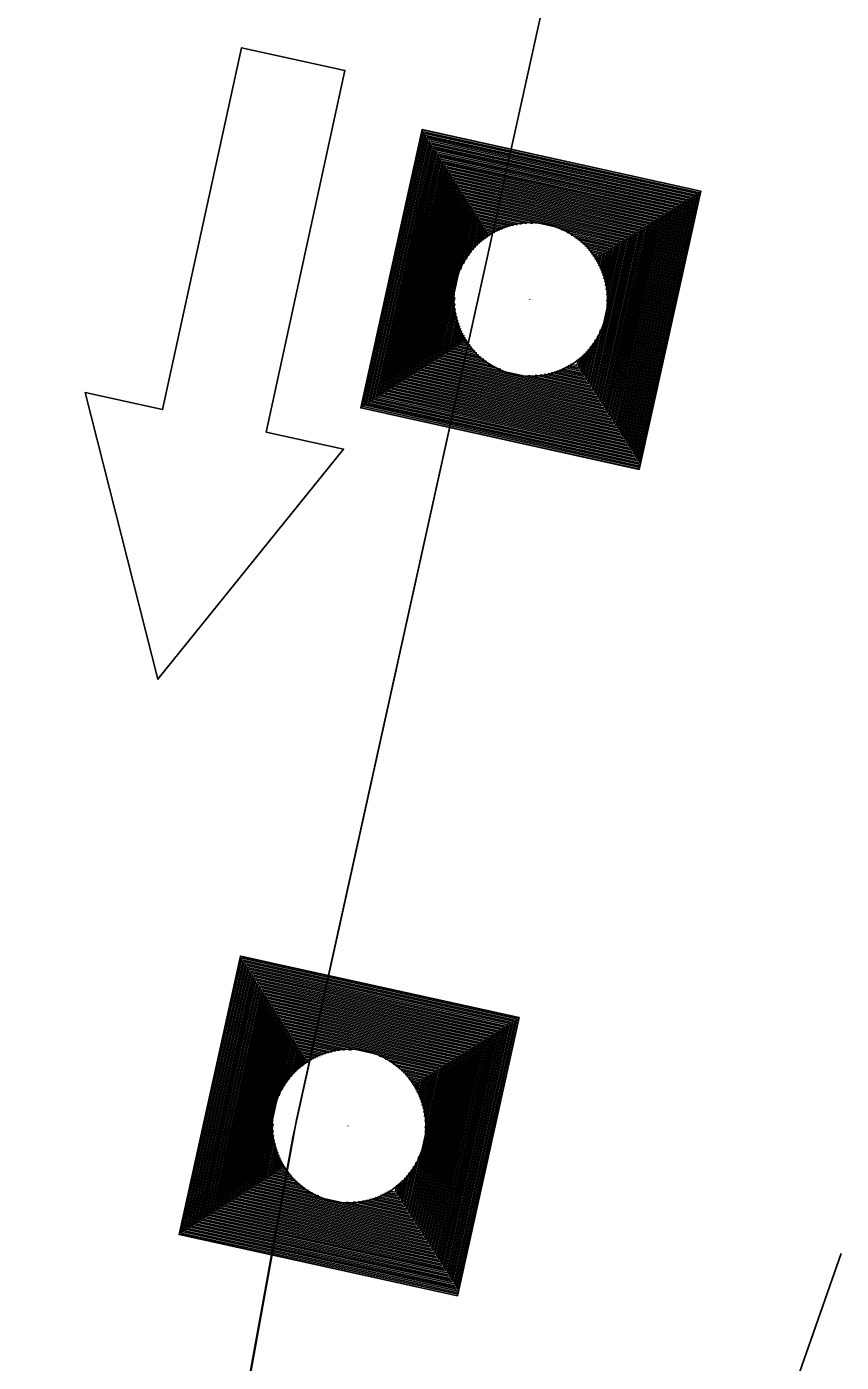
# Model space of a CAD drawing. Extents: x 14104283 to 14120882, y 8635219 to 8671666.
# Drawn here: x 14107757.41 to 14107776.64, y 8638921.68 to 8638953.24 of the extents above; entities that cross this region are included whole.
import ezdxf

# ---------------------------------------------------------------- set-up
doc = ezdxf.new("R2010")
doc.units = 0
for name, color, linetype in [('Cell', 7, 'Continuous'), ('Default', 7, 'Continuous'), ('dsnCellElements', 7, 'Continuous'), ('dsnNonPlotable', 7, 'Continuous'), ('dsnPaintPlaceBrokenLineWhite', 7, 'Continuous'), ('dsnStdLabel', 7, 'Continuous'), ('dsnTapePlaceChannelizingYellow', 7, 'Continuous'), ('dsnTapeRemoveChannelizingWhite', 7, 'Continuous')]:
    doc.layers.add(name, color=color, linetype=linetype)

msp = doc.modelspace()

# ---------------------------------------------------------------- linework, layer by layer
at = {"layer": 'Cell'}
msp.add_lwpolyline([(14107762.481, 8638952.744), (14107764.923, 8638952.211), (14107763.058, 8638943.663), (14107764.89, 8638943.263), (14107760.504, 8638937.823), (14107758.783, 8638944.595), (14107760.615, 8638944.196)], close=True, dxfattribs=at)
msp.add_lwpolyline([(14107760.615, 8638944.196), (14107758.783, 8638944.595), (14107760.504, 8638937.823), (14107764.89, 8638943.263), (14107763.058, 8638943.663), (14107764.923, 8638952.211), (14107762.481, 8638952.744), (14107760.615, 8638944.196)], dxfattribs=at)
at = {"layer": 'Default'}
for p, q in [((14107796.128, 8639073.881), (14107763.781, 8638927.41)), ((14107763.781, 8638927.41), (14107707.571, 8638617.247))]:
    msp.add_line(p, q, dxfattribs=at)
at = {"layer": 'dsnCellElements'}
for centre in [(14107769.311, 8638946.797), (14107765.02, 8638927.263)]:
    msp.add_circle(centre, 1.815, dxfattribs=at)
at = {"layer": 'dsnNonPlotable'}
for p, q in [((14107769.289, 8638946.802), (14107769.288, 8638946.798)), ((14107764.998, 8638927.268), (14107764.997, 8638927.264))]:
    msp.add_line(p, q, dxfattribs=at)
at = {"layer": 'dsnPaintPlaceBrokenLineWhite'}
msp.add_line((14107796.131, 8639073.894), (14107763.688, 8638926.99), dxfattribs=at)
at = {"layer": 'dsnStdLabel'}
for points in [[(14107771.874, 8638942.781), (14107773.327, 8638949.36), (14107766.748, 8638950.814), (14107765.294, 8638944.234), (14107771.874, 8638942.781)], [(14107771.871, 8638942.782), (14107773.323, 8638949.358), (14107766.75, 8638950.809), (14107765.299, 8638944.237), (14107771.875, 8638942.784)], [(14107771.867, 8638942.782), (14107773.319, 8638949.355), (14107766.753, 8638950.805), (14107765.303, 8638944.239), (14107771.876, 8638942.788)], [(14107771.864, 8638942.939), (14107773.275, 8638949.327), (14107766.781, 8638950.762), (14107765.346, 8638944.267), (14107771.883, 8638942.823)], [(14107771.837, 8638942.982), (14107773.232, 8638949.3), (14107766.808, 8638950.718), (14107765.39, 8638944.295), (14107771.891, 8638942.859)], [(14107771.809, 8638943.026), (14107773.189, 8638949.272), (14107766.836, 8638950.675), (14107765.433, 8638944.322), (14107771.899, 8638942.894)], [(14107771.782, 8638943.069), (14107773.145, 8638949.244), (14107766.864, 8638950.632), (14107765.476, 8638944.35), (14107771.864, 8638942.939)], [(14107771.754, 8638943.112), (14107773.102, 8638949.217), (14107766.891, 8638950.589), (14107765.519, 8638944.378), (14107771.837, 8638942.982)], [(14107771.726, 8638943.155), (14107773.059, 8638949.189), (14107766.919, 8638950.545), (14107765.563, 8638944.405), (14107771.809, 8638943.026)], [(14107771.699, 8638943.199), (14107773.016, 8638949.162), (14107766.946, 8638950.502), (14107765.606, 8638944.433), (14107771.782, 8638943.069)], [(14107771.671, 8638943.242), (14107772.972, 8638949.134), (14107766.974, 8638950.459), (14107765.649, 8638944.46), (14107771.754, 8638943.112)], [(14107771.643, 8638943.285), (14107772.929, 8638949.106), (14107767.002, 8638950.415), (14107765.693, 8638944.488), (14107771.726, 8638943.155)], [(14107771.616, 8638943.329), (14107772.886, 8638949.079), (14107767.029, 8638950.372), (14107765.736, 8638944.516), (14107771.699, 8638943.199)], [(14107771.588, 8638943.372), (14107772.843, 8638949.051), (14107767.057, 8638950.329), (14107765.779, 8638944.543), (14107771.671, 8638943.242)], [(14107771.561, 8638943.415), (14107772.799, 8638949.023), (14107767.085, 8638950.286), (14107765.822, 8638944.571), (14107771.643, 8638943.285)], [(14107771.533, 8638943.458), (14107772.756, 8638948.996), (14107767.112, 8638950.242), (14107765.866, 8638944.599), (14107771.616, 8638943.329)], [(14107771.505, 8638943.502), (14107772.713, 8638948.968), (14107767.14, 8638950.199), (14107765.909, 8638944.626), (14107771.588, 8638943.372)], [(14107771.478, 8638943.545), (14107772.669, 8638948.941), (14107767.167, 8638950.156), (14107765.952, 8638944.654), (14107771.561, 8638943.415)], [(14107771.45, 8638943.588), (14107772.626, 8638948.913), (14107767.195, 8638950.113), (14107765.996, 8638944.681), (14107771.533, 8638943.458)], [(14107771.423, 8638943.631), (14107772.583, 8638948.885), (14107767.223, 8638950.069), (14107766.039, 8638944.709), (14107771.505, 8638943.502)], [(14107771.395, 8638943.675), (14107772.54, 8638948.858), (14107767.25, 8638950.026), (14107766.082, 8638944.737), (14107771.478, 8638943.545)], [(14107771.367, 8638943.718), (14107772.496, 8638948.83), (14107767.278, 8638949.983), (14107766.125, 8638944.764), (14107771.45, 8638943.588)], [(14107771.34, 8638943.761), (14107772.453, 8638948.803), (14107767.305, 8638949.939), (14107766.169, 8638944.792), (14107771.423, 8638943.631)], [(14107771.312, 8638943.805), (14107772.41, 8638948.775), (14107767.333, 8638949.896), (14107766.212, 8638944.819), (14107771.395, 8638943.675)], [(14107771.284, 8638943.848), (14107772.367, 8638948.747), (14107767.361, 8638949.853), (14107766.255, 8638944.847), (14107771.367, 8638943.718)], [(14107771.257, 8638943.891), (14107772.323, 8638948.72), (14107767.388, 8638949.81), (14107766.298, 8638944.875), (14107771.34, 8638943.761)], [(14107771.229, 8638943.934), (14107772.28, 8638948.692), (14107767.416, 8638949.766), (14107766.342, 8638944.902), (14107771.312, 8638943.805)], [(14107771.202, 8638943.978), (14107772.237, 8638948.664), (14107767.444, 8638949.723), (14107766.385, 8638944.93), (14107771.284, 8638943.848)], [(14107771.174, 8638944.021), (14107772.193, 8638948.637), (14107767.471, 8638949.68), (14107766.428, 8638944.958), (14107771.257, 8638943.891)], [(14107771.146, 8638944.064), (14107772.15, 8638948.609), (14107767.499, 8638949.637), (14107766.472, 8638944.985), (14107771.229, 8638943.934)], [(14107771.119, 8638944.107), (14107772.107, 8638948.582), (14107767.526, 8638949.593), (14107766.515, 8638945.013), (14107771.202, 8638943.978)], [(14107771.091, 8638944.151), (14107772.064, 8638948.554), (14107767.554, 8638949.55), (14107766.558, 8638945.04), (14107771.174, 8638944.021)], [(14107771.064, 8638944.194), (14107772.02, 8638948.526), (14107767.582, 8638949.507), (14107766.601, 8638945.068), (14107771.146, 8638944.064)], [(14107771.036, 8638944.237), (14107771.977, 8638948.499), (14107767.609, 8638949.463), (14107766.645, 8638945.096), (14107771.119, 8638944.107)], [(14107771.008, 8638944.281), (14107771.934, 8638948.471), (14107767.637, 8638949.42), (14107766.688, 8638945.123), (14107771.091, 8638944.151)], [(14107770.981, 8638944.324), (14107771.891, 8638948.444), (14107767.665, 8638949.377), (14107766.731, 8638945.151), (14107771.064, 8638944.194)], [(14107770.953, 8638944.367), (14107771.847, 8638948.416), (14107767.692, 8638949.334), (14107766.774, 8638945.178), (14107771.036, 8638944.237)], [(14107770.925, 8638944.41), (14107771.804, 8638948.388), (14107767.72, 8638949.29), (14107766.818, 8638945.206), (14107771.008, 8638944.281)], [(14107770.898, 8638944.454), (14107771.761, 8638948.361), (14107767.747, 8638949.247), (14107766.861, 8638945.234), (14107770.981, 8638944.324)], [(14107770.87, 8638944.497), (14107771.717, 8638948.333), (14107767.775, 8638949.204), (14107766.904, 8638945.261), (14107770.953, 8638944.367)], [(14107770.843, 8638944.54), (14107771.674, 8638948.305), (14107767.803, 8638949.16), (14107766.948, 8638945.289), (14107770.925, 8638944.41)], [(14107770.815, 8638944.583), (14107771.631, 8638948.278), (14107767.83, 8638949.117), (14107766.991, 8638945.317), (14107770.898, 8638944.454)], [(14107770.787, 8638944.627), (14107771.588, 8638948.25), (14107767.858, 8638949.074), (14107767.034, 8638945.344), (14107770.87, 8638944.497)], [(14107770.76, 8638944.67), (14107771.544, 8638948.223), (14107767.885, 8638949.031), (14107767.077, 8638945.372), (14107770.843, 8638944.54)], [(14107770.732, 8638944.713), (14107771.501, 8638948.195), (14107767.913, 8638948.987), (14107767.121, 8638945.399), (14107770.815, 8638944.583)], [(14107770.704, 8638944.757), (14107771.458, 8638948.167), (14107767.941, 8638948.944), (14107767.164, 8638945.427), (14107770.787, 8638944.627)], [(14107769.361, 8638948.593), (14107767.968, 8638948.901), (14107767.661, 8638947.508)], [(14107769.204, 8638948.591), (14107767.996, 8638948.858), (14107767.729, 8638947.65)], [(14107769.085, 8638948.58), (14107768.024, 8638948.814), (14107767.789, 8638947.753)], [(14107768.986, 8638948.564), (14107768.051, 8638948.771), (14107767.845, 8638947.836)], [(14107768.9, 8638948.546), (14107768.079, 8638948.728), (14107767.897, 8638947.907)], [(14107768.822, 8638948.526), (14107768.106, 8638948.684), (14107767.948, 8638947.969)], [(14107768.752, 8638948.505), (14107768.134, 8638948.641), (14107767.998, 8638948.024)], [(14107768.686, 8638948.482), (14107768.162, 8638948.598), (14107768.046, 8638948.073)], [(14107768.626, 8638948.458), (14107768.189, 8638948.555), (14107768.093, 8638948.118)], [(14107768.569, 8638948.434), (14107768.217, 8638948.511), (14107768.139, 8638948.159)], [(14107768.515, 8638948.408), (14107768.244, 8638948.468), (14107768.185, 8638948.197)], [(14107768.465, 8638948.382), (14107768.272, 8638948.425), (14107768.23, 8638948.232)], [(14107768.417, 8638948.356), (14107768.3, 8638948.382), (14107768.274, 8638948.265)], [(14107768.371, 8638948.329), (14107768.327, 8638948.338), (14107768.318, 8638948.295)], [(14107771.107, 8638946.747), (14107771.415, 8638948.14), (14107770.022, 8638948.447)], [(14107771.105, 8638946.904), (14107771.371, 8638948.112), (14107770.163, 8638948.379)], [(14107771.093, 8638947.023), (14107771.328, 8638948.084), (14107770.266, 8638948.319)], [(14107771.078, 8638947.122), (14107771.285, 8638948.057), (14107770.35, 8638948.263)], [(14107771.06, 8638947.208), (14107771.241, 8638948.029), (14107770.42, 8638948.211)], [(14107771.04, 8638947.286), (14107771.198, 8638948.002), (14107770.482, 8638948.16)], [(14107771.018, 8638947.356), (14107771.155, 8638947.974), (14107770.537, 8638948.11)], [(14107770.996, 8638947.422), (14107771.112, 8638947.946), (14107770.587, 8638948.062)], [(14107770.972, 8638947.482), (14107771.068, 8638947.919), (14107770.632, 8638948.015)], [(14107770.947, 8638947.539), (14107771.025, 8638947.891), (14107770.673, 8638947.969)], [(14107770.922, 8638947.593), (14107770.982, 8638947.864), (14107770.711, 8638947.923)], [(14107770.896, 8638947.643), (14107770.939, 8638947.836), (14107770.746, 8638947.878)], [(14107770.869, 8638947.691), (14107770.895, 8638947.808), (14107770.778, 8638947.834)], [(14107770.842, 8638947.737), (14107770.852, 8638947.781), (14107770.808, 8638947.79)], [(14107767.515, 8638946.847), (14107767.207, 8638945.455), (14107768.6, 8638945.147)], [(14107767.517, 8638946.69), (14107767.25, 8638945.482), (14107768.458, 8638945.216)], [(14107767.528, 8638946.572), (14107767.294, 8638945.51), (14107768.355, 8638945.275)], [(14107767.544, 8638946.473), (14107767.337, 8638945.537), (14107768.272, 8638945.331)], [(14107767.562, 8638946.386), (14107767.38, 8638945.565), (14107768.201, 8638945.384)], [(14107767.582, 8638946.309), (14107767.424, 8638945.593), (14107768.14, 8638945.435)], [(14107767.603, 8638946.238), (14107767.467, 8638945.62), (14107768.084, 8638945.484)], [(14107767.626, 8638946.173), (14107767.51, 8638945.648), (14107768.035, 8638945.532)], [(14107767.65, 8638946.112), (14107767.553, 8638945.676), (14107767.99, 8638945.579)], [(14107767.674, 8638946.055), (14107767.597, 8638945.703), (14107767.949, 8638945.625)], [(14107767.7, 8638946.002), (14107767.64, 8638945.731), (14107767.911, 8638945.671)], [(14107767.726, 8638945.951), (14107767.683, 8638945.758), (14107767.876, 8638945.716)], [(14107770.677, 8638944.8), (14107770.961, 8638946.086)], [(14107767.752, 8638945.903), (14107767.726, 8638945.786), (14107767.843, 8638945.76)], [(14107767.779, 8638945.857), (14107767.77, 8638945.814), (14107767.813, 8638945.804)], [(14107770.566, 8638944.973), (14107770.724, 8638945.688)], [(14107770.594, 8638944.93), (14107770.777, 8638945.759)], [(14107770.622, 8638944.886), (14107770.833, 8638945.842)], [(14107770.649, 8638944.843), (14107770.893, 8638945.945)], [(14107770.401, 8638945.233), (14107770.437, 8638945.397)], [(14107770.428, 8638945.189), (14107770.483, 8638945.435)], [(14107770.456, 8638945.146), (14107770.529, 8638945.476)], [(14107770.484, 8638945.103), (14107770.576, 8638945.521)], [(14107770.511, 8638945.059), (14107770.624, 8638945.571)], [(14107770.539, 8638945.016), (14107770.673, 8638945.626)], [(14107769.261, 8638945.001), (14107770.76, 8638944.67)], [(14107769.418, 8638945.004), (14107770.732, 8638944.713)], [(14107769.536, 8638945.015), (14107770.704, 8638944.757)], [(14107769.635, 8638945.03), (14107770.677, 8638944.8)], [(14107769.722, 8638945.048), (14107770.649, 8638944.843)], [(14107769.799, 8638945.068), (14107770.622, 8638944.886)], [(14107769.87, 8638945.09), (14107770.594, 8638944.93)], [(14107769.935, 8638945.112), (14107770.566, 8638944.973)], [(14107769.996, 8638945.136), (14107770.539, 8638945.016)], [(14107770.053, 8638945.161), (14107770.511, 8638945.059)], [(14107770.106, 8638945.186), (14107770.484, 8638945.103)], [(14107770.157, 8638945.212), (14107770.456, 8638945.146)], [(14107770.205, 8638945.239), (14107770.428, 8638945.189)], [(14107770.251, 8638945.266), (14107770.401, 8638945.233)], [(14107767.583, 8638923.247), (14107769.036, 8638929.826), (14107762.456, 8638931.279), (14107761.003, 8638924.7), (14107767.583, 8638923.247)], [(14107767.579, 8638923.247), (14107769.032, 8638929.823), (14107762.459, 8638931.275), (14107761.008, 8638924.703), (14107767.584, 8638923.25)], [(14107767.576, 8638923.248), (14107769.027, 8638929.821), (14107762.462, 8638931.271), (14107761.012, 8638924.705), (14107767.584, 8638923.254)], [(14107767.573, 8638923.405), (14107768.984, 8638929.793), (14107762.49, 8638931.227), (14107761.055, 8638924.733), (14107767.592, 8638923.289)], [(14107767.546, 8638923.448), (14107768.941, 8638929.765), (14107762.517, 8638931.184), (14107761.098, 8638924.761), (14107767.6, 8638923.325)], [(14107767.518, 8638923.491), (14107768.898, 8638929.738), (14107762.545, 8638931.141), (14107761.142, 8638924.788), (14107767.608, 8638923.36)], [(14107767.49, 8638923.535), (14107768.854, 8638929.71), (14107762.572, 8638931.098), (14107761.185, 8638924.816), (14107767.573, 8638923.405)], [(14107767.463, 8638923.578), (14107768.811, 8638929.683), (14107762.6, 8638931.054), (14107761.228, 8638924.843), (14107767.546, 8638923.448)], [(14107767.435, 8638923.621), (14107768.768, 8638929.655), (14107762.628, 8638931.011), (14107761.272, 8638924.871), (14107767.518, 8638923.491)], [(14107767.407, 8638923.664), (14107768.724, 8638929.627), (14107762.655, 8638930.968), (14107761.315, 8638924.899), (14107767.49, 8638923.535)], [(14107767.38, 8638923.708), (14107768.681, 8638929.6), (14107762.683, 8638930.925), (14107761.358, 8638924.926), (14107767.463, 8638923.578)], [(14107767.352, 8638923.751), (14107768.638, 8638929.572), (14107762.71, 8638930.881), (14107761.401, 8638924.954), (14107767.435, 8638923.621)], [(14107767.325, 8638923.794), (14107768.595, 8638929.544), (14107762.738, 8638930.838), (14107761.445, 8638924.981), (14107767.407, 8638923.664)], [(14107767.297, 8638923.838), (14107768.551, 8638929.517), (14107762.766, 8638930.795), (14107761.488, 8638925.009), (14107767.38, 8638923.708)], [(14107767.269, 8638923.881), (14107768.508, 8638929.489), (14107762.793, 8638930.751), (14107761.531, 8638925.037), (14107767.352, 8638923.751)], [(14107767.242, 8638923.924), (14107768.465, 8638929.462), (14107762.821, 8638930.708), (14107761.574, 8638925.064), (14107767.325, 8638923.794)], [(14107767.214, 8638923.967), (14107768.422, 8638929.434), (14107762.849, 8638930.665), (14107761.618, 8638925.092), (14107767.297, 8638923.838)], [(14107767.187, 8638924.011), (14107768.378, 8638929.406), (14107762.876, 8638930.622), (14107761.661, 8638925.12), (14107767.269, 8638923.881)], [(14107767.159, 8638924.054), (14107768.335, 8638929.379), (14107762.904, 8638930.578), (14107761.704, 8638925.147), (14107767.242, 8638923.924)], [(14107767.131, 8638924.097), (14107768.292, 8638929.351), (14107762.931, 8638930.535), (14107761.748, 8638925.175), (14107767.214, 8638923.967)], [(14107767.104, 8638924.141), (14107768.248, 8638929.324), (14107762.959, 8638930.492), (14107761.791, 8638925.202), (14107767.187, 8638924.011)], [(14107767.076, 8638924.184), (14107768.205, 8638929.296), (14107762.987, 8638930.448), (14107761.834, 8638925.23), (14107767.159, 8638924.054)], [(14107767.048, 8638924.227), (14107768.162, 8638929.268), (14107763.014, 8638930.405), (14107761.877, 8638925.258), (14107767.131, 8638924.097)], [(14107767.021, 8638924.27), (14107768.119, 8638929.241), (14107763.042, 8638930.362), (14107761.921, 8638925.285), (14107767.104, 8638924.141)], [(14107766.993, 8638924.314), (14107768.075, 8638929.213), (14107763.07, 8638930.319), (14107761.964, 8638925.313), (14107767.076, 8638924.184)], [(14107766.966, 8638924.357), (14107768.032, 8638929.185), (14107763.097, 8638930.275), (14107762.007, 8638925.34), (14107767.048, 8638924.227)], [(14107766.938, 8638924.4), (14107767.989, 8638929.158), (14107763.125, 8638930.232), (14107762.05, 8638925.368), (14107767.021, 8638924.27)], [(14107766.91, 8638924.443), (14107767.946, 8638929.13), (14107763.152, 8638930.189), (14107762.094, 8638925.396), (14107766.993, 8638924.314)], [(14107766.883, 8638924.487), (14107767.902, 8638929.103), (14107763.18, 8638930.146), (14107762.137, 8638925.423), (14107766.966, 8638924.357)], [(14107766.855, 8638924.53), (14107767.859, 8638929.075), (14107763.208, 8638930.102), (14107762.18, 8638925.451), (14107766.938, 8638924.4)], [(14107766.828, 8638924.573), (14107767.816, 8638929.047), (14107763.235, 8638930.059), (14107762.224, 8638925.479), (14107766.91, 8638924.443)], [(14107766.8, 8638924.617), (14107767.772, 8638929.02), (14107763.263, 8638930.016), (14107762.267, 8638925.506), (14107766.883, 8638924.487)], [(14107766.772, 8638924.66), (14107767.729, 8638928.992), (14107763.29, 8638929.972), (14107762.31, 8638925.534), (14107766.855, 8638924.53)], [(14107766.745, 8638924.703), (14107767.686, 8638928.965), (14107763.318, 8638929.929), (14107762.353, 8638925.561), (14107766.828, 8638924.573)], [(14107766.717, 8638924.746), (14107767.643, 8638928.937), (14107763.346, 8638929.886), (14107762.397, 8638925.589), (14107766.8, 8638924.617)], [(14107766.689, 8638924.79), (14107767.599, 8638928.909), (14107763.373, 8638929.843), (14107762.44, 8638925.617), (14107766.772, 8638924.66)], [(14107766.662, 8638924.833), (14107767.556, 8638928.882), (14107763.401, 8638929.799), (14107762.483, 8638925.644), (14107766.745, 8638924.703)], [(14107766.634, 8638924.876), (14107767.513, 8638928.854), (14107763.429, 8638929.756), (14107762.526, 8638925.672), (14107766.717, 8638924.746)], [(14107766.607, 8638924.919), (14107767.469, 8638928.826), (14107763.456, 8638929.713), (14107762.57, 8638925.699), (14107766.689, 8638924.79)], [(14107766.579, 8638924.963), (14107767.426, 8638928.799), (14107763.484, 8638929.67), (14107762.613, 8638925.727), (14107766.662, 8638924.833)], [(14107766.551, 8638925.006), (14107767.383, 8638928.771), (14107763.511, 8638929.626), (14107762.656, 8638925.755), (14107766.634, 8638924.876)], [(14107766.524, 8638925.049), (14107767.34, 8638928.744), (14107763.539, 8638929.583), (14107762.7, 8638925.782), (14107766.607, 8638924.919)], [(14107766.496, 8638925.093), (14107767.296, 8638928.716), (14107763.567, 8638929.54), (14107762.743, 8638925.81), (14107766.579, 8638924.963)], [(14107766.469, 8638925.136), (14107767.253, 8638928.688), (14107763.594, 8638929.496), (14107762.786, 8638925.838), (14107766.551, 8638925.006)], [(14107766.441, 8638925.179), (14107767.21, 8638928.661), (14107763.622, 8638929.453), (14107762.829, 8638925.865), (14107766.524, 8638925.049)], [(14107766.413, 8638925.222), (14107767.167, 8638928.633), (14107763.649, 8638929.41), (14107762.873, 8638925.893), (14107766.496, 8638925.093)], [(14107765.069, 8638929.059), (14107763.677, 8638929.367), (14107763.37, 8638927.974)], [(14107764.912, 8638929.057), (14107763.705, 8638929.323), (14107763.438, 8638928.116)], [(14107764.794, 8638929.046), (14107763.732, 8638929.28), (14107763.498, 8638928.218)], [(14107764.695, 8638929.03), (14107763.76, 8638929.237), (14107763.553, 8638928.302)], [(14107764.609, 8638929.012), (14107763.788, 8638929.194), (14107763.606, 8638928.372)], [(14107764.531, 8638928.992), (14107763.815, 8638929.15), (14107763.657, 8638928.434)], [(14107764.46, 8638928.971), (14107763.843, 8638929.107), (14107763.706, 8638928.489)], [(14107764.395, 8638928.948), (14107763.87, 8638929.064), (14107763.755, 8638928.539)], [(14107764.334, 8638928.924), (14107763.898, 8638929.02), (14107763.802, 8638928.584)], [(14107764.278, 8638928.899), (14107763.926, 8638928.977), (14107763.848, 8638928.625)], [(14107764.224, 8638928.874), (14107763.953, 8638928.934), (14107763.893, 8638928.663)], [(14107766.816, 8638927.213), (14107767.123, 8638928.606), (14107765.731, 8638928.913)], [(14107764.173, 8638928.848), (14107763.981, 8638928.891), (14107763.938, 8638928.698)], [(14107764.125, 8638928.822), (14107764.008, 8638928.847), (14107763.983, 8638928.73)], [(14107764.08, 8638928.794), (14107764.036, 8638928.804), (14107764.026, 8638928.76)], [(14107766.813, 8638927.37), (14107767.08, 8638928.578), (14107765.872, 8638928.845)], [(14107766.802, 8638927.489), (14107767.037, 8638928.55), (14107765.975, 8638928.785)], [(14107766.787, 8638927.587), (14107766.993, 8638928.523), (14107766.058, 8638928.729)], [(14107766.769, 8638927.674), (14107766.95, 8638928.495), (14107766.129, 8638928.676)], [(14107766.749, 8638927.751), (14107766.907, 8638928.467), (14107766.191, 8638928.626)], [(14107766.727, 8638927.822), (14107766.864, 8638928.44), (14107766.246, 8638928.576)], [(14107766.704, 8638927.887), (14107766.82, 8638928.412), (14107766.296, 8638928.528)], [(14107766.681, 8638927.948), (14107766.777, 8638928.385), (14107766.341, 8638928.481)], [(14107766.656, 8638928.005), (14107766.734, 8638928.357), (14107766.382, 8638928.435)], [(14107766.631, 8638928.059), (14107766.691, 8638928.329), (14107766.42, 8638928.389)], [(14107766.605, 8638928.109), (14107766.647, 8638928.302), (14107766.455, 8638928.344)], [(14107766.578, 8638928.157), (14107766.604, 8638928.274), (14107766.487, 8638928.3)], [(14107766.551, 8638928.203), (14107766.561, 8638928.246), (14107766.517, 8638928.256)], [(14107763.223, 8638927.313), (14107762.916, 8638925.92), (14107764.308, 8638925.613)], [(14107763.226, 8638927.156), (14107762.959, 8638925.948), (14107764.167, 8638925.681)], [(14107763.237, 8638927.037), (14107763.003, 8638925.976), (14107764.064, 8638925.741)], [(14107763.252, 8638926.938), (14107763.046, 8638926.003), (14107763.981, 8638925.797)], [(14107763.27, 8638926.852), (14107763.089, 8638926.031), (14107763.91, 8638925.85)], [(14107763.29, 8638926.774), (14107763.132, 8638926.059), (14107763.848, 8638925.9)], [(14107763.312, 8638926.704), (14107763.176, 8638926.086), (14107763.793, 8638925.95)], [(14107763.335, 8638926.639), (14107763.219, 8638926.114), (14107763.744, 8638925.998)], [(14107763.359, 8638926.578), (14107763.262, 8638926.141), (14107763.699, 8638926.045)], [(14107763.383, 8638926.521), (14107763.305, 8638926.169), (14107763.657, 8638926.091)], [(14107763.409, 8638926.467), (14107763.349, 8638926.197), (14107763.619, 8638926.137)], [(14107763.435, 8638926.417), (14107763.392, 8638926.224), (14107763.585, 8638926.182)], [(14107766.358, 8638925.309), (14107766.601, 8638926.41)], [(14107766.386, 8638925.266), (14107766.67, 8638926.552)], [(14107763.461, 8638926.369), (14107763.435, 8638926.252), (14107763.552, 8638926.226)], [(14107763.488, 8638926.323), (14107763.479, 8638926.279), (14107763.522, 8638926.27)], [(14107766.248, 8638925.482), (14107766.382, 8638926.092)], [(14107766.275, 8638925.439), (14107766.433, 8638926.154)], [(14107766.303, 8638925.395), (14107766.486, 8638926.224)], [(14107766.33, 8638925.352), (14107766.541, 8638926.308)], [(14107766.109, 8638925.698), (14107766.146, 8638925.863)], [(14107766.137, 8638925.655), (14107766.191, 8638925.901)], [(14107766.165, 8638925.612), (14107766.238, 8638925.942)], [(14107766.192, 8638925.569), (14107766.285, 8638925.987)], [(14107766.22, 8638925.525), (14107766.333, 8638926.037)], [(14107764.97, 8638925.467), (14107766.469, 8638925.136)], [(14107765.127, 8638925.469), (14107766.441, 8638925.179)], [(14107765.245, 8638925.48), (14107766.413, 8638925.222)], [(14107765.344, 8638925.496), (14107766.386, 8638925.266)], [(14107765.431, 8638925.514), (14107766.358, 8638925.309)], [(14107765.508, 8638925.534), (14107766.33, 8638925.352)], [(14107765.579, 8638925.555), (14107766.303, 8638925.395)], [(14107765.644, 8638925.578), (14107766.275, 8638925.439)], [(14107765.705, 8638925.602), (14107766.248, 8638925.482)], [(14107765.762, 8638925.626), (14107766.22, 8638925.525)], [(14107765.815, 8638925.652), (14107766.192, 8638925.569)], [(14107765.866, 8638925.678), (14107766.165, 8638925.612)], [(14107765.914, 8638925.704), (14107766.137, 8638925.655)], [(14107765.959, 8638925.732), (14107766.109, 8638925.698)]]:
    msp.add_lwpolyline(points, dxfattribs=at)
at = {"layer": 'dsnTapePlaceChannelizingYellow'}
msp.add_line((14107763.688, 8638926.99), (14107707.519, 8638617.052), dxfattribs=at)
at = {"layer": 'dsnTapeRemoveChannelizingWhite'}
msp.add_line((14107776.644, 8638924.255), (14107710.073, 8638734.11), dxfattribs=at)

doc.saveas('drawing.dxf')
